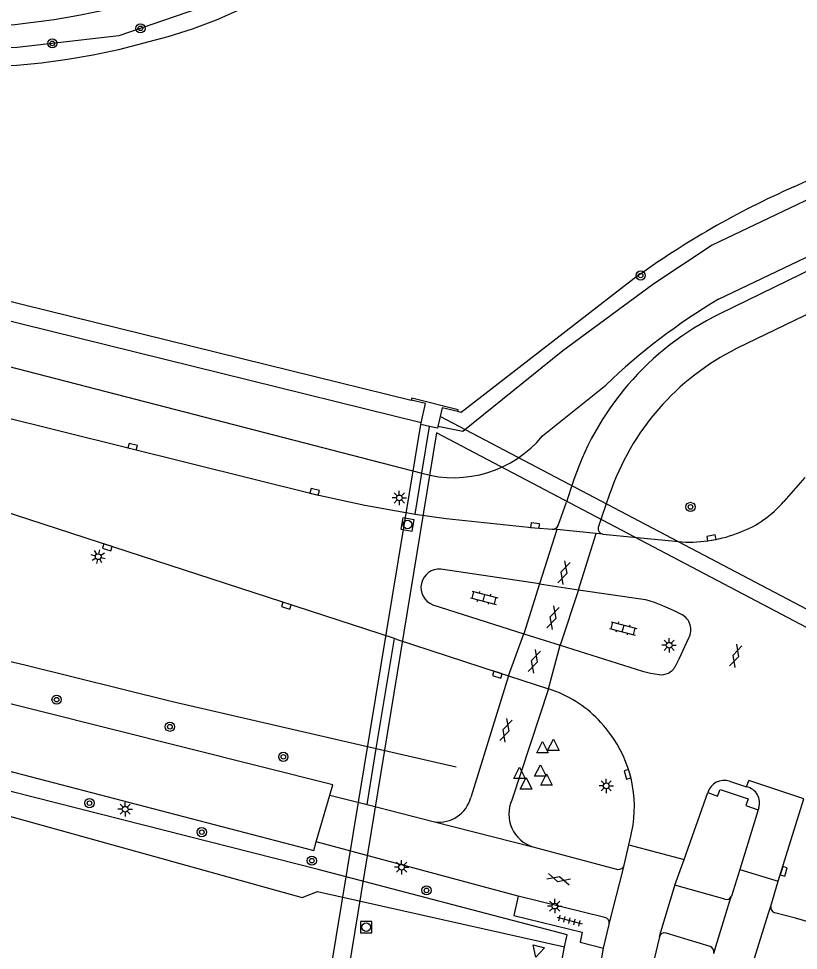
# Model space of a CAD drawing. Extents: x 128000 to 131008, y 398996 to 402500.
# Drawn here: x 128588.3 to 128656.2, y 399563 to 399644.1 of the extents above; entities that cross this region are included whole.
import ezdxf

# ---------------------------------------------------------------- set-up
doc = ezdxf.new("R2010")
doc.units = 0
for name, color, linetype in [('gg-knt-BGT kruinlijn', 7, 'Continuous'), ('gg-knt-onverhard', 7, 'Continuous'), ('gg-knt-verharding', 7, 'Continuous'), ('gg-knt-verharding nz', 7, 'Continuous'), ('gg-kntw-beschoeiing', 7, 'Continuous'), ('gg-kntw-greppel-droge sloot', 7, 'Continuous'), ('gg-kntw-midden sloot', 7, 'Continuous'), ('gg-kwrk-duiker nz vlak', 7, 'Continuous'), ('gg-kwrk-uitstroombak niveau min 01', 7, 'Continuous'), ('gt-grn-groengrens', 7, 'Continuous'), ('gt-grn-groengrens NZ', 7, 'Continuous'), ('gt-grn-weggrens', 7, 'Continuous'), ('gt-symb-boom', 7, 'Continuous'), ('gt-symb-gesloten verharding', 7, 'Continuous'), ('gt-symb-klinker verharding', 7, 'Continuous'), ('gt-symb-kolk', 7, 'Continuous'), ('gt-symb-lichtmast', 7, 'Continuous'), ('gt-symb-rioolschacht', 7, 'Continuous'), ('gt-symb-tegel verharding', 7, 'Continuous'), ('gt-symb-waterafsluiter', 7, 'Continuous')]:
    doc.layers.add(name, color=color, linetype=linetype)

# ---------------------------------------------------------------- blocks, each defined once
blk = doc.blocks.new('gt0-KOLK')
at = {"layer": 'gt-symb-kolk'}
blk.add_lwpolyline([(0, 0), (0.375, 0), (0.375, 0.4), (-0.375, 0.4), (-0.375, 0), (0, 0)], dxfattribs=at)
blk = doc.blocks.new('gt0-GESVH1')
at = {"layer": 'gt-symb-gesloten verharding'}
for p, q in [((-0.992, -0.261), (0.008, 0.239)), ((0.008, -0.261), (-0.992, 0.239)), ((0.008, 0.239), (1.008, -0.261)), ((1.008, 0.239), (0.008, -0.261))]:
    blk.add_line(p, q, dxfattribs=at)
blk = doc.blocks.new('gt0-LMAST')
at = {"layer": 'gt-symb-lichtmast'}
for p, q in [((-0.182, 0.173), (-0.447, 0.438)), ((-0.005, 0.246), (-0.005, 0.621)), ((0.172, 0.173), (0.437, 0.438)), ((-0.255, -0.004), (-0.63, -0.004)), ((-0.182, -0.181), (-0.447, -0.446)), ((-0.005, -0.254), (-0.005, -0.629)), ((0.437, -0.446), (0.172, -0.181)), ((0.245, -0.004), (0.62, -0.004))]:
    blk.add_line(p, q, dxfattribs=at)
blk.add_circle((-0.005, -0.004), 0.25, dxfattribs=at)
blk = doc.blocks.new('gt0-WAFSL')
at = {"layer": 'gt-symb-waterafsluiter'}
for p, q in [((-0.5, -0.333), (0, 0.667)), ((0, 0.667), (0.5, -0.333)), ((0.5, -0.333), (-0.5, -0.333))]:
    blk.add_line(p, q, dxfattribs=at)
blk = doc.blocks.new('gt0-KL1')
at = {"layer": 'gt-symb-klinker verharding'}
for p, q in [((-1.15, 0.3), (1.15, 0.3)), ((-1, -0.3), (-1, 0.3)), ((-0.5, 0.3), (-0.5, 0.45)), ((0, -0.3), (0, 0.3)), ((0.5, 0.3), (0.5, 0.45)), ((1, -0.3), (1, 0.3)), ((-1.15, -0.3), (1.15, -0.3)), ((-0.5, -0.45), (-0.5, -0.3)), ((0.5, -0.45), (0.5, -0.3))]:
    blk.add_line(p, q, dxfattribs=at)
blk = doc.blocks.new('gt0-TEG1')
at = {"layer": 'gt-symb-tegel verharding'}
for p, q in [((-1.125, 0), (1.125, 0)), ((-0.9, -0.25), (-0.9, 0.25)), ((-0.45, -0.25), (-0.45, 0.25)), ((0, -0.25), (0, 0.25)), ((0.45, -0.25), (0.45, 0.25)), ((0.9, -0.25), (0.9, 0.25))]:
    blk.add_line(p, q, dxfattribs=at)
blk = doc.blocks.new('gt0-BOOM')
at = {"layer": 'gt-symb-boom'}
for radius in [0.4, 0.2]:
    blk.add_circle((0, 0), radius, dxfattribs=at)
blk = doc.blocks.new('gt0-RS')
at = {"layer": 'gt-symb-rioolschacht'}
blk.add_lwpolyline([(-0.5, -0.5), (0.5, -0.5), (0.5, 0.5), (-0.5, 0.5)], close=True, dxfattribs=at)
blk.add_circle((0, 0), 0.375, dxfattribs=at)

msp = doc.modelspace()

# ---------------------------------------------------------------- linework, layer by layer
at = {"layer": 'gg-knt-BGT kruinlijn'}
for p, q in [((128649.268, 399619.679), (128698.81, 399643.42)), ((128502.498, 399635.812), (128623.42, 399604.526)), ((128633.928, 399607.769), (128639.46, 399612.21))]:
    msp.add_line(p, q, dxfattribs=at)
for centre, radius, start, end in [((128676.55, 399573.679), 53.482, 120.67165, 133.90843), ((128626.197, 399614.174), 10.04, 253.94401, 320.35874)]:
    msp.add_arc(centre, radius, start, end, dxfattribs=at)
at = {"layer": 'gg-knt-onverhard'}
msp.add_arc((128581.493, 399708.045), 64.741, 260.34403, 293.17735, dxfattribs=at)
at = {"layer": 'gg-knt-verharding'}
for p, q in [((128636.47, 399603.38), (128636.144, 399602.39)), ((128656.77, 399604.141), (128654.958, 399602.051)), ((128639.78, 399602.694), (128639.137, 399600.851)), ((128635.286, 399599.971), (128636.014, 399601.996)), ((128636.144, 399602.39), (128636.014, 399601.996)), ((128622.829, 399600.968), (128625.535, 399600.591)), ((128639.137, 399600.851), (128638.772, 399599.807)), ((128635.171, 399599.613), (128634.794, 399599.651)), ((128638.601, 399599.264), (128635.171, 399599.613)), ((128639.175, 399599.206), (128638.601, 399599.264)), ((128639.175, 399599.206), (128643.069, 399598.829)), ((128643.069, 399598.829), (128646.089, 399598.537)), ((128633.663, 399594.892), (128625.088, 399596.172)), ((128633.663, 399594.892), (128632.31, 399590.536)), ((128637.057, 399594.367), (128635.476, 399589.554)), ((128624.382, 399593.061), (128632.31, 399590.536)), ((128621.18, 399590.075), (128621.03, 399590.124)), ((128630.983, 399586.86), (128627.68, 399576.28)), ((128634.444, 399585.747), (128631.264, 399576.052)), ((128635.403, 399585.381), (128634.444, 399585.747)), ((128650.215, 399577.69), (128651.711, 399577.204)), ((128651.711, 399577.204), (128651.901, 399577.765)), ((128656.694, 399576.148), (128651.901, 399577.765)), ((128646.258, 399570.863), (128648.321, 399576.723)), ((128614.22, 399572.399), (128615.399, 399576.485)), ((128615.399, 399576.485), (128618.646, 399575.657)), ((128654.474, 399568.976), (128656.694, 399576.148)), ((128618.646, 399575.657), (128624.517, 399574.159)), ((128652.722, 399575.194), (128651.118, 399570.008)), ((128652.78, 399575.364), (128652.722, 399575.194)), ((128631.822, 399567.678), (128614.22, 399572.399)), ((128633.092, 399571.966), (128640.49, 399570.006)), ((128641.04, 399570.377), (128641.444, 399572.137)), ((128641.444, 399572.137), (128646.258, 399570.863)), ((128645.472, 399568.629), (128646.258, 399570.863)), ((128651.118, 399570.008), (128650.381, 399567.669)), ((128651.118, 399570.008), (128654.474, 399568.976)), ((128649.811, 399567.403), (128645.472, 399568.629)), ((128653.82, 399566.807), (128654.474, 399568.976)), ((128639.362, 399565.83), (128631.822, 399567.678)), ((128639.244, 399563.158), (128639.726, 399565.216)), ((128639.726, 399565.216), (128639.744, 399565.287)), ((128648.529, 399563.296), (128644.694, 399564.463)), ((128644.11, 399564.148), (128643.628, 399562.071))]:
    msp.add_line(p, q, dxfattribs=at)
for points in [[(128696.93, 399641.08), (128686.1, 399636.33), (128649.367, 399618.409)], [(128698.258, 399637.764), (128687.38, 399633.05), (128650.84, 399615.38)], [(128492.703, 399634.461), (128499.462, 399632.565), (128506.196, 399630.581), (128517.05, 399627.08), (128525.32, 399624.77), (128614.18, 399602.67), (128618.463, 399601.732), (128622.829, 399600.968)], [(128621.03, 399590.124), (128579.44, 399603.67), (128572.28, 399605.7), (128523.59, 399617.81), (128515.94, 399619.44), (128501.631, 399621.928), (128497.943, 399622.631)], [(128615.399, 399576.485), (128615.66, 399577.39), (128480.487, 399611.313)], [(128625.535, 399600.591), (128633.265, 399599.771), (128634.794, 399599.651)], [(128637.057, 399594.367), (128642.918, 399593.51), (128643.666, 399593.301), (128644.394, 399593.01), (128645.32, 399592.598), (128646.058, 399592.219)], [(128621.18, 399590.075), (128630.063, 399587.178), (128630.983, 399586.86)], [(128645.474, 399587.661), (128645.834, 399588.356), (128646.679, 399590.172)], [(128635.476, 399589.554), (128642.655, 399587.288), (128643.325, 399587.1), (128644.107, 399586.984)], [(128581.93, 399580.03), (128614.01, 399571.67), (128614.22, 399572.399)], [(128648.321, 399576.723), (128649.185, 399576.388), (128649.416, 399576.982), (128651.841, 399576.166), (128651.63, 399575.575), (128652.722, 399575.194)], [(128641.444, 399572.137), (128641.622, 399572.911), (128641.823, 399573.899)], [(128631.822, 399567.678), (128631.427, 399565.984), (128637.399, 399564.535), (128637.22, 399563.664), (128639.244, 399563.158)], [(128664.41, 399563.301), (128655.958, 399565.759), (128654.161, 399566.22)], [(128638.95, 399561.651), (128639.064, 399562.145), (128639.244, 399563.158)]]:
    msp.add_lwpolyline(points, dxfattribs=at)
for centre, radius, start, end in [((128660.392, 399595.899), 25.065, 116.0961, 162.63541), ((128660.685, 399595.633), 22.065, 116.49793, 161.33646), ((128647.814, 399608.21), 9.432, 290.67222, 319.23516), ((128634.833, 399600.13), 0.48, 265.36561, 340.71486), ((128639.302, 399599.727), 0.536, 171.404, 256.28358), ((128646.695, 399610.415), 11.894, 267.07955, 291.96639), ((128624.957, 399594.566), 1.611, 85.34414, 249.08395), ((128645.366, 399590.891), 1.497, 331.28058, 62.47195), ((128644.291, 399588.331), 1.359, 262.2182, 330.47517), ((128631.418, 399575.957), 10.233, 38.36113, 67.07716), ((128631.269, 399575.451), 10.667, 351.63647, 39.99856), ((128649.757, 399576.249), 1.512, 72.36856, 161.72548), ((128651.398, 399575.792), 1.447, 342.81167, 77.49965), ((128624.939, 399576.949), 2.822, 261.40736, 346.28156), ((128634.013, 399574.83), 3.008, 156.03389, 252.17181), ((128640.548, 399570.513), 0.51, 263.47447, 344.52844), ((128649.96, 399567.828), 0.451, 250.74014, 339.29364), ((128654.289, 399566.687), 0.484, 165.64478, 254.66154), ((128639.281, 399565.367), 0.47, 350.17156, 80.08115), ((128644.574, 399563.986), 0.492, 75.89096, 160.79243), ((128648.37, 399562.83), 0.492, 343.84163, 71.17303)]:
    msp.add_arc(centre, radius, start, end, dxfattribs=at)
at = {"layer": 'gg-knt-verharding nz'}
for p, q in [((128635.171, 399599.613), (128633.663, 399594.892)), ((128637.057, 399594.367), (128638.601, 399599.264)), ((128633.663, 399594.892), (128637.057, 399594.367)), ((128630.983, 399586.86), (128632.31, 399590.536)), ((128632.31, 399590.536), (128635.476, 399589.554)), ((128634.444, 399585.747), (128635.476, 399589.554)), ((128630.983, 399586.86), (128634.444, 399585.747)), ((128640.888, 399569.78), (128641.04, 399570.377)), ((128639.848, 399565.694), (128640.888, 399569.78)), ((128644.24, 399564.576), (128645.466, 399568.61)), ((128645.466, 399568.61), (128645.472, 399568.629)), ((128650.256, 399567.265), (128650.381, 399567.669)), ((128649.031, 399563.303), (128650.256, 399567.265)), ((128652.392, 399562.264), (128653.63, 399566.204)), ((128653.63, 399566.204), (128653.82, 399566.807)), ((128639.744, 399565.287), (128639.848, 399565.694)), ((128644.11, 399564.148), (128644.24, 399564.576)), ((128648.843, 399562.693), (128649.031, 399563.303))]:
    msp.add_line(p, q, dxfattribs=at)
at = {"layer": 'gg-kntw-beschoeiing'}
for p, q in [((128655.818, 399629.469), (128692.93, 399646.87)), ((128502.74, 399640.42), (128622.506, 399610.89))]:
    msp.add_line(p, q, dxfattribs=at)
for points in [[(128607.536, 399644.895), (128605.5, 399644.006), (128603.423, 399643.22), (128601.309, 399642.538), (128597.001, 399641.408), (128594.78, 399640.947), (128592.544, 399640.566), (128590.296, 399640.264), (128588.13, 399640.053), (128585.957, 399639.923), (128583.781, 399639.867), (128581.604, 399639.874), (128579.371, 399639.946), (128577.14, 399640.081), (128574.915, 399640.293), (128572.701, 399640.596)], [(128641.93, 399621.49), (128626.846, 399609.82), (128626.549, 399609.892)]]:
    msp.add_lwpolyline(points, dxfattribs=at)
msp.add_arc((128686.543, 399559.913), 76.04, 113.83287, 125.924, dxfattribs=at)
at = {"layer": 'gg-kntw-greppel-droge sloot'}
for points in [[(128635.847, 399563.256), (128636.073, 399564.317), (128614.401, 399569.99), (128583.934, 399577.729)], [(128581.854, 399576.218), (128613.011, 399567.574), (128614.344, 399568.095), (128635.847, 399563.256)]]:
    msp.add_lwpolyline(points, dxfattribs=at)
at = {"layer": 'gg-kntw-midden sloot'}
msp.add_line((128619.44, 399580.541), (128626.403, 399578.934), dxfattribs=at)
msp.add_lwpolyline([(128499.736, 399609.202), (128516.644, 399604.724), (128557.833, 399595.187), (128565.918, 399593.182), (128588.829, 399587.823), (128601.71, 399584.632), (128619.44, 399580.541)], dxfattribs=at)
at = {"layer": 'gg-kwrk-duiker nz vlak'}
for p, q in [((128671.126, 399585.194), (128625.024, 399609.479)), ((128615.175, 399559.408), (128623.334, 399608.779)), ((128624.708, 399608.055), (128616.673, 399559.082)), ((128670.716, 399583.82), (128624.708, 399608.055))]:
    msp.add_line(p, q, dxfattribs=at)
at = {"layer": 'gg-kwrk-uitstroombak niveau min 01'}
for p, q in [((128625.024, 399609.479), (128624.811, 399608.604)), ((128623.334, 399608.779), (128623.363, 399608.914)), ((128624.096, 399608.602), (128623.334, 399608.779)), ((128624.772, 399608.444), (128624.096, 399608.602)), ((128624.811, 399608.604), (128624.772, 399608.444))]:
    msp.add_line(p, q, dxfattribs=at)
for points in [[(128626.549, 399609.892), (128626.587, 399610.045), (128622.547, 399611.054), (128622.506, 399610.89)], [(128623.363, 399608.914), (128623.729, 399610.586), (128622.506, 399610.89)], [(128626.549, 399609.892), (128625.205, 399610.226), (128625.024, 399609.479)]]:
    msp.add_lwpolyline(points, dxfattribs=at)
at = {"layer": 'gt-grn-groengrens'}
for p, q in [((128623.42, 399604.526), (128624.094, 399608.587)), ((128624.094, 399608.587), (128624.096, 399608.602)), ((128622.829, 399600.968), (128623.42, 399604.526)), ((128619.44, 399580.541), (128621.03, 399590.124)), ((128618.646, 399575.657), (128619.44, 399580.541))]:
    msp.add_line(p, q, dxfattribs=at)
for points in [[(128745.469, 399695.822), (128744.212, 399694.306), (128710.332, 399657.053), (128706.346, 399653.22), (128701.133, 399649.388), (128648.703, 399624.399), (128643.644, 399621.026), (128635.691, 399615.201), (128626.997, 399608.174), (128624.811, 399608.604)], [(128605.91, 399645.69), (128597.038, 399642.646), (128588.165, 399641.602), (128579.641, 399641.167), (128571.639, 399641.776), (128563.115, 399644.038), (128556.852, 399647.169)], [(128623.363, 399608.914), (128501.603, 399639.009), (128501.27, 399639.75)]]:
    msp.add_lwpolyline(points, dxfattribs=at)
at = {"layer": 'gt-grn-groengrens NZ'}
msp.add_line((128624.19, 399501.556), (128635.847, 399563.256), dxfattribs=at)
at = {"layer": 'gt-grn-weggrens'}
msp.add_line((128624.517, 399574.159), (128633.092, 399571.966), dxfattribs=at)

# ---------------------------------------------------------------- block references
at = {"layer": 'gt-symb-boom'}
for p in [(128598.911, 399643.283), (128591.239, 399641.973), (128642.483, 399621.752), (128646.82, 399601.591), (128591.605, 399584.799), (128601.476, 399582.437), (128611.358, 399579.819), (128623.826, 399568.182)]:
    msp.add_blockref('gt0-BOOM', p, dxfattribs=at)
for p, rotation in [((128594.477, 399575.784), -14.536509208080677), ((128604.254, 399573.251), -14.536509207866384), ((128613.838, 399570.769), -14.536509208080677)]:
    msp.add_blockref('gt0-BOOM', p, dxfattribs=dict(at, rotation=rotation))
at = {"layer": 'gt-symb-gesloten verharding'}
for p, rotation in [((128635.814, 399595.863), -107.149043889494), ((128634.86, 399591.955), -107.149043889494), ((128650.779, 399588.619), -107.14904389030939), ((128633.24, 399588.143), -107.14904389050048), ((128630.762, 399582.137), -107.149043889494), ((128635.337, 399569.174), -14.95356475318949)]:
    msp.add_blockref('gt0-GESVH1', p, dxfattribs=dict(at, rotation=rotation))
at = {"layer": 'gt-symb-klinker verharding'}
for p, rotation in [((128628.849, 399593.671), -14.189180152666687), ((128640.961, 399591.002), -14.95356475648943)]:
    msp.add_blockref('gt0-KL1', p, dxfattribs=dict(at, rotation=rotation))
at = {"layer": 'gt-symb-kolk'}
for p, rotation in [((128598.184, 399606.644), -13.952823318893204), ((128614.037, 399602.709), -13.952823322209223), ((128633.265, 399599.771), -6.120088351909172), ((128648.678, 399598.688), 9.59896157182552), ((128595.965, 399597.873), -18.054552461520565), ((128611.554, 399592.796), -18.054552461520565), ((128630.063, 399587.178), 161.94019523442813), ((128641.538, 399578.339), 105.71373559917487), ((128654.758, 399569.897), -107.16146525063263)]:
    msp.add_blockref('gt0-KOLK', p, dxfattribs=dict(at, rotation=rotation))
at = {"layer": 'gt-symb-lichtmast'}
for p in [(128621.466, 399602.374), (128644.968, 399589.539), (128639.488, 399577.291), (128597.585, 399575.255), (128621.667, 399570.206), (128635.001, 399566.814)]:
    msp.add_blockref('gt0-LMAST', p, dxfattribs=at)
at = {"layer": 'gt-symb-lichtmast', "rotation": -13.952823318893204}
msp.add_blockref('gt0-LMAST', (128595.239, 399597.256), dxfattribs=at)
at = {"layer": 'gt-symb-rioolschacht', "rotation": -8.916036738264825}
msp.add_blockref('gt0-RS', (128622.175, 399600.057), dxfattribs=at)
at = {"layer": 'gt-symb-rioolschacht'}
msp.add_blockref('gt0-RS', (128618.572, 399564.978), dxfattribs=at)
at = {"layer": 'gt-symb-tegel verharding', "rotation": -14.95356475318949}
msp.add_blockref('gt0-TEG1', (128636.29, 399565.552), dxfattribs=at)
at = {"layer": 'gt-symb-waterafsluiter'}
for p in [(128633.925, 399580.499), (128634.879, 399580.69), (128633.746, 399578.457), (128631.929, 399578.25), (128634.287, 399577.678), (128632.5, 399577.335)]:
    msp.add_blockref('gt0-WAFSL', p, dxfattribs=at)
at = {"layer": 'gt-symb-waterafsluiter', "rotation": 165.2826888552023}
msp.add_blockref('gt0-WAFSL', (128633.531, 399562.995), dxfattribs=at)

doc.saveas('drawing.dxf')
